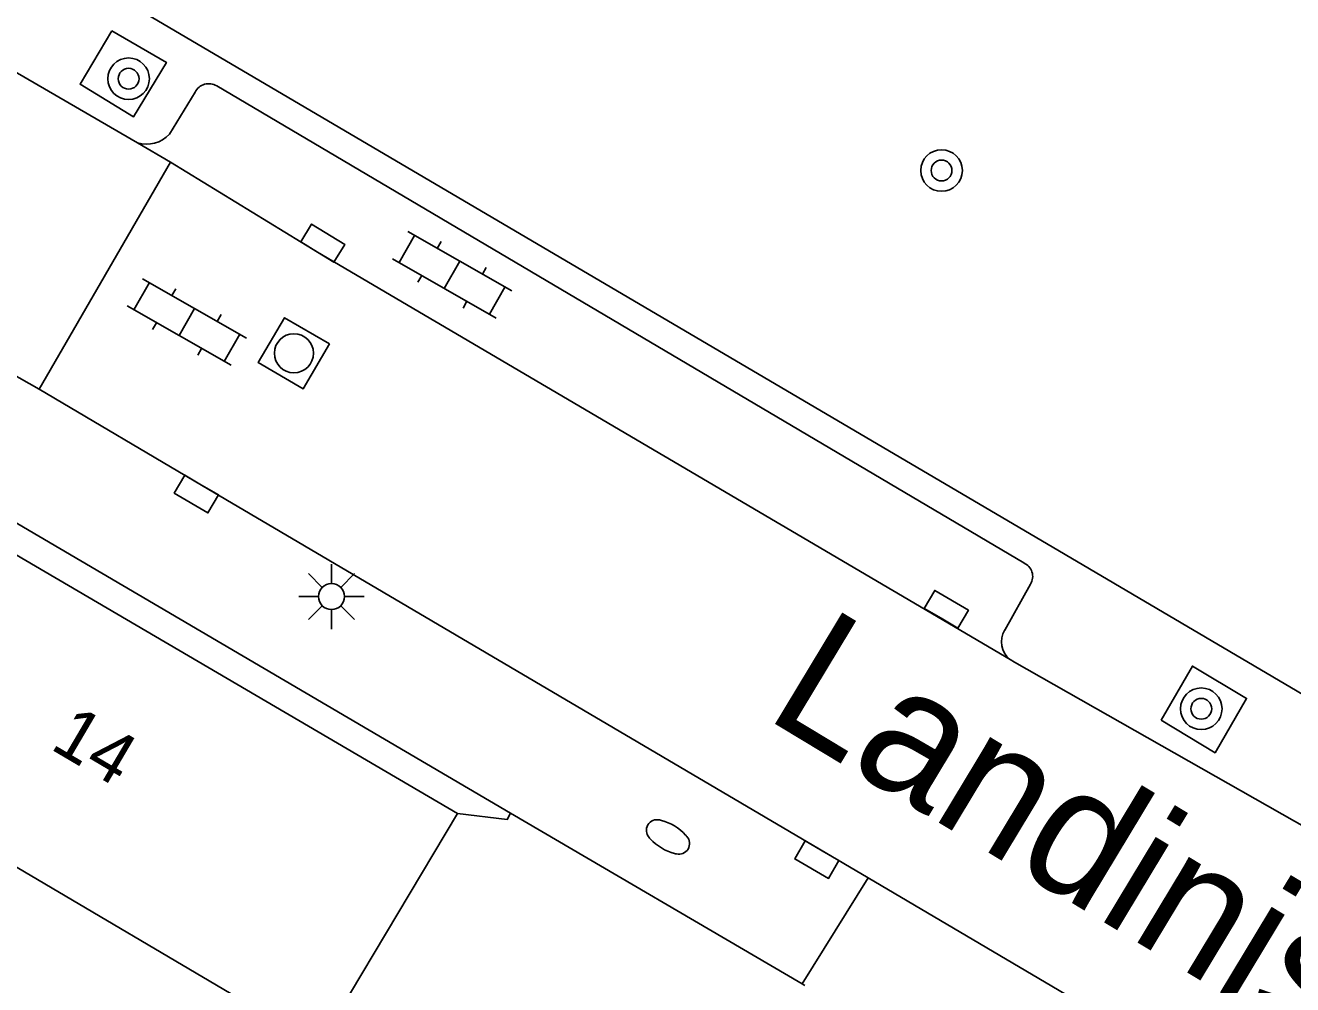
# Model space of a CAD drawing. Extents: x 132999 to 136000, y 398499 to 400501.
# Drawn here: x 133529.61 to 133553.96, y 399652.72 to 399671.16 of the extents above; entities that cross this region are included whole.
import ezdxf

# ---------------------------------------------------------------- set-up
doc = ezdxf.new("R2010")
doc.units = 0
for name, color, linetype in [('gg-afsc-muur', 7, 'Continuous'), ('gg-anno-huisnummerreeks BGT', 7, 'Continuous'), ('gg-anno-openbare ruimte label', 7, 'Continuous'), ('gg-bbg-gedigitaliseerde bebouwing', 7, 'Continuous'), ('gg-bbg-hoofdgebouw', 7, 'Continuous'), ('gg-bbg-tussenscheiding', 7, 'Continuous'), ('gg-knt-verharding', 7, 'Continuous'), ('gg-knt-verharding nz', 7, 'Continuous'), ('gt-grn-weggrens', 7, 'Continuous'), ('gt-symb-boom', 7, 'Continuous'), ('gt-symb-brandkraan', 7, 'Continuous'), ('gt-symb-klinker verharding', 7, 'Continuous'), ('gt-symb-kolk', 7, 'Continuous'), ('gt-symb-lichtmast', 7, 'Continuous'), ('gt-symb-rioolschacht', 7, 'Continuous')]:
    doc.layers.add(name, color=color, linetype=linetype)

# ---------------------------------------------------------------- blocks, each defined once
blk = doc.blocks.new('gt0-BOOM')
at = {"layer": 'gt-symb-boom'}
for radius in [0.4, 0.2]:
    blk.add_circle((0, 0), radius, dxfattribs=at)
blk = doc.blocks.new('gt0-KOLK')
at = {"layer": 'gt-symb-kolk'}
blk.add_lwpolyline([(0, 0), (0.375, 0), (0.375, 0.4), (-0.375, 0.4), (-0.375, 0), (0, 0)], dxfattribs=at)
blk = doc.blocks.new('gt0-RS')
at = {"layer": 'gt-symb-rioolschacht'}
blk.add_lwpolyline([(-0.5, -0.5), (0.5, -0.5), (0.5, 0.5), (-0.5, 0.5)], close=True, dxfattribs=at)
blk.add_circle((0, 0), 0.375, dxfattribs=at)
blk = doc.blocks.new('gt0-KL1')
at = {"layer": 'gt-symb-klinker verharding'}
for p, q in [((-1.15, 0.3), (1.15, 0.3)), ((-1, -0.3), (-1, 0.3)), ((-0.5, 0.3), (-0.5, 0.45)), ((0, -0.3), (0, 0.3)), ((0.5, 0.3), (0.5, 0.45)), ((1, -0.3), (1, 0.3)), ((-1.15, -0.3), (1.15, -0.3)), ((-0.5, -0.45), (-0.5, -0.3)), ((0.5, -0.45), (0.5, -0.3))]:
    blk.add_line(p, q, dxfattribs=at)
blk = doc.blocks.new('gt0-BR')
at = {"layer": 'gt-symb-brandkraan'}
for centre, radius, start, end in [((0, -0.691), 0.938, 73.108, 106.892), ((-0.244, 0), 0.206, 107.5669, 252.4331), ((0.599, -2.664), 3, 106.892, 107.5669), ((-0.599, -2.664), 3, 72.4331, 73.108), ((0.244, 0), 0.206, 287.567, 72.4331), ((0.599, 2.664), 3, 252.4331, 253.108), ((0, 0.691), 0.938, 253.108, 286.8921), ((-0.599, 2.664), 3, 286.8921, 287.567)]:
    blk.add_arc(centre, radius, start, end, dxfattribs=at)
blk = doc.blocks.new('gt0-LMAST')
at = {"layer": 'gt-symb-lichtmast'}
for p, q in [((-0.005, 0.246), (-0.005, 0.621)), ((-0.182, 0.173), (-0.447, 0.438)), ((0.172, 0.173), (0.437, 0.438)), ((-0.255, -0.004), (-0.63, -0.004)), ((-0.182, -0.181), (-0.447, -0.446)), ((0.437, -0.446), (0.172, -0.181)), ((0.245, -0.004), (0.62, -0.004)), ((-0.005, -0.254), (-0.005, -0.629))]:
    blk.add_line(p, q, dxfattribs=at)
blk.add_circle((-0.005, -0.004), 0.25, dxfattribs=at)

msp = doc.modelspace()

# ---------------------------------------------------------------- linework, layer by layer
at = {"layer": 'gg-afsc-muur'}
for p, q in [((133544.537, 399652.739), (133538.93, 399656.018)), ((133544.588, 399652.709), (133544.537, 399652.739))]:
    msp.add_line(p, q, dxfattribs=at)
msp.add_lwpolyline([(133537.913, 399656.012), (133538.868, 399655.901), (133538.93, 399656.018)], dxfattribs=at)
at = {"layer": 'gg-bbg-gedigitaliseerde bebouwing'}
msp.add_line((133537.913, 399656.012), (133535.25, 399651.557), dxfattribs=at)
at = {"layer": 'gg-bbg-hoofdgebouw'}
msp.add_line((133537.913, 399656.012), (133528.74, 399661.39), dxfattribs=at)
at = {"layer": 'gg-bbg-tussenscheiding'}
msp.add_line((133525.703, 399657.177), (133535.25, 399651.557), dxfattribs=at)
at = {"layer": 'gg-knt-verharding'}
for p, q in [((133549.59, 399660.99), (133531.049, 399671.901)), ((133527.69, 399671.264), (133531.759, 399668.903)), ((133548.795, 399660.828), (133533.283, 399669.997)), ((133532.869, 399669.878), (133532.374, 399669.067)), ((133529.872, 399664.168), (133532.398, 399668.532)), ((133528.76, 399664.794), (133529.872, 399664.168)), ((133529.872, 399664.168), (133532.994, 399662.326)), ((133527.26, 399662.87), (133538.93, 399656.018)), ((133545.803, 399654.778), (133532.994, 399662.326)), ((133566.342, 399651.123), (133549.59, 399660.99)), ((133548.433, 399659.54), (133548.926, 399660.422)), ((133548.617, 399658.923), (133548.531, 399658.975)), ((133548.617, 399658.923), (133555.036, 399655.278)), ((133545.803, 399654.778), (133544.537, 399652.739))]:
    msp.add_line(p, q, dxfattribs=at)
for points in [[(133531.271, 399671.058), (133530.659, 399670.028), (133531.685, 399669.405), (133532.318, 399670.448), (133531.271, 399671.058)], [(133551.434, 399657.804), (133552.038, 399658.848), (133553.077, 399658.225), (133552.473, 399657.181), (133551.434, 399657.804)]]:
    msp.add_lwpolyline(points, dxfattribs=at)
for centre, radius, start, end in [((133533.131, 399669.746), 0.293, 58.8087, 153.2648), ((133531.932, 399669.491), 0.613, 253.6326, 316.2302), ((133548.686, 399660.569), 0.281, 328.5802, 67.1854), ((133548.789, 399659.311), 0.424, 147.2652, 232.4151)]:
    msp.add_arc(centre, radius, start, end, dxfattribs=at)
at = {"layer": 'gg-knt-verharding nz'}
msp.add_line((133531.759, 399668.903), (133532.398, 399668.532), dxfattribs=at)
msp.add_lwpolyline([(133532.398, 399668.532), (133535.218, 399666.803), (133548.531, 399658.975)], dxfattribs=at)
at = {"layer": 'gt-grn-weggrens'}
msp.add_line((133545.803, 399654.778), (133552.783, 399650.667), dxfattribs=at)

# ---------------------------------------------------------------- block references
at = {"layer": 'gt-symb-boom'}
for p in [(133531.59, 399670.135), (133547.215, 399668.371)]:
    msp.add_blockref('gt0-BOOM', p, dxfattribs=at)
at = {"layer": 'gt-symb-boom', "rotation": 149.40956459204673}
msp.add_blockref('gt0-BOOM', (133552.207, 399658.026), dxfattribs=at)
at = {"layer": 'gt-symb-brandkraan', "rotation": 148.94783928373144}
msp.add_blockref('gt0-BR', (133541.957, 399655.563), dxfattribs=at)
at = {"layer": 'gt-symb-klinker verharding'}
for p, rotation in [((133537.807, 399666.366), -29.744881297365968), ((133532.709, 399665.459), -29.744881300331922)]:
    msp.add_blockref('gt0-KL1', p, dxfattribs=dict(at, rotation=rotation))
at = {"layer": 'gt-symb-kolk'}
for p, rotation in [((133535.218, 399666.803), -31.543673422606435), ((133532.994, 399662.326), 149.4589015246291), ((133547.205, 399659.766), -30.413230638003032), ((133544.919, 399655.299), 150.04891735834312)]:
    msp.add_blockref('gt0-KOLK', p, dxfattribs=dict(at, rotation=rotation))
at = {"layer": 'gt-symb-lichtmast'}
msp.add_blockref('gt0-LMAST', (133535.495, 399660.187), dxfattribs=at)
at = {"layer": 'gt-symb-rioolschacht', "rotation": 149.74356283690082}
msp.add_blockref('gt0-RS', (133534.767, 399664.859), dxfattribs=at)

# ---------------------------------------------------------------- texts
at = {"layer": 'gg-anno-huisnummerreeks BGT'}
msp.add_text('14', height=1, rotation=329.5, dxfattribs=at).set_placement((133530.057, 399657.269))
at = {"layer": 'gg-anno-openbare ruimte label'}
msp.add_text('Landinistraat', height=2.5, rotation=328.9, dxfattribs=at).set_placement((133543.78, 399657.877))

doc.saveas('drawing.dxf')
